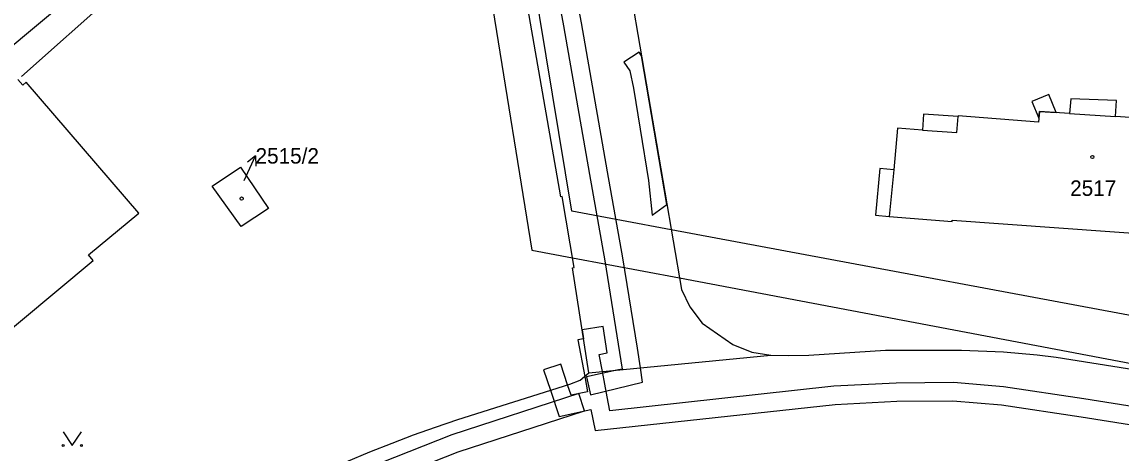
# Model space of a CAD drawing. Extents: x -756746 to -753363, y -1166406 to -1161727.
# Drawn here: x -756300.9 to -756180.3, y -1164870.8 to -1164823.5 of the extents above; entities that cross this region are included whole.
import ezdxf

# ---------------------------------------------------------------- set-up
doc = ezdxf.new("R2010")
doc.units = 0
for name, color, linetype in [('Hranice parcel', 7, 'Continuous'), ('Parcelní čísla', 7, 'Continuous'), ('Pop  PČ popisy', 7, 'Continuous'), ('Vnitřní kresba', 7, 'Continuous'), ('Věcná břemena k části', 7, 'Continuous'), ('Značky budov', 7, 'Continuous'), ('Značky kultur', 7, 'Continuous')]:
    doc.layers.add(name, color=color, linetype=linetype)

msp = doc.modelspace()

# ---------------------------------------------------------------- linework, layer by layer
at = {"layer": 'Hranice parcel'}
msp.add_line((-756238.72, -1164862.02), (-756218.77, -1164860.06), dxfattribs=at)
for points in [[(-756238.72, -1164862.02), (-756240.53, -1164850.49), (-756240.34, -1164850.46), (-756241.64, -1164842.65), (-756241.79, -1164842.67), (-756248.86, -1164802.2), (-756248.71, -1164802.18), (-756249.61, -1164796.85), (-756249.74, -1164796.87), (-756252.13, -1164782.9)], [(-756291.37, -1164817.22), (-756303.1, -1164827.05), (-756303.64, -1164826.42), (-756312.38, -1164833.62), (-756311.35, -1164834.86), (-756313.03, -1164836.28), (-756311.9, -1164837.62), (-756310.23, -1164836.23), (-756309.18, -1164837.5), (-756309.51, -1164837.76), (-756305.7, -1164842.37), (-756351.75, -1164880.77), (-756355.62, -1164876.37), (-756352.7, -1164870.7), (-756355.56, -1164869.26), (-756384.38, -1164854.76), (-756379.72, -1164845.72)], [(-756301.01, -1164829.47), (-756290.86, -1164820.43)], [(-756234.05, -1164820.75), (-756228.56, -1164852.87), (-756227.65, -1164854.78), (-756226.29, -1164856.54), (-756224.59, -1164857.72), (-756222.91, -1164858.91), (-756220.84, -1164859.75), (-756218.77, -1164860.06)], [(-756317.52, -1164870.02), (-756293.13, -1164849.67), (-756293.63, -1164849.07), (-756288.1, -1164844.47), (-756300.47, -1164830.1), (-756300.86, -1164830.44), (-756301.41, -1164829.81)], [(-756177.7, -1164834.08), (-756180.94, -1164833.86), (-756180.8, -1164832.1), (-756185.84, -1164831.93), (-756185.97, -1164833.54), (-756189.28, -1164833.32), (-756189.37, -1164834.5), (-756198.2, -1164833.78), (-756198.21, -1164833.88), (-756201.98, -1164833.62), (-756202.1, -1164835.36), (-756204.84, -1164835.16), (-756205.27, -1164839.71), (-756206.78, -1164839.56), (-756207.27, -1164844.69), (-756205.76, -1164844.83), (-756198.85, -1164845.38), (-756198.84, -1164845.24)], [(-756273.89, -1164843.97), (-756276.89, -1164845.93), (-756280.06, -1164841.53), (-756276.94, -1164839.43), (-756273.89, -1164843.97)], [(-756198.84, -1164845.24), (-756169.85, -1164847.35)], [(-756218.77, -1164860.06), (-756216.76, -1164860.12), (-756214.57, -1164860.06), (-756206.18, -1164859.53), (-756197.83, -1164859.53), (-756193.23, -1164859.71), (-756189.53, -1164860.03), (-756187.45, -1164860.29), (-756174.99, -1164862.26), (-756150.4, -1164866.43), (-756148.29, -1164866.2), (-756146.49, -1164865.1), (-756144.96, -1164863.65), (-756143.64, -1164861.81)], [(-756332.73, -1164925.42), (-756326.95, -1164918.66), (-756327.49, -1164913.36), (-756312.07, -1164897.62), (-756304.74, -1164890.5), (-756295.77, -1164884.5), (-756276.91, -1164872.6), (-756272.47, -1164875.04), (-756265.36, -1164871.78), (-756262.76, -1164870.7), (-756260.3, -1164869.73), (-756257.97, -1164868.82), (-756255.56, -1164867.96), (-756253.1, -1164867.15), (-756240.81, -1164863.24), (-756239.69, -1164862.83), (-756238.72, -1164862.02)]]:
    msp.add_lwpolyline(points, dxfattribs=at)
at = {"layer": 'Pop  PČ popisy'}
for p, q in [((-756276.57, -1164840.91), (-756275.3, -1164838.19)), ((-756275.3, -1164838.19), (-756276.18, -1164838.89)), ((-756275.3, -1164838.19), (-756275.27, -1164839.31))]:
    msp.add_line(p, q, dxfattribs=at)
at = {"layer": 'Vnitřní kresba'}
for p, q in [((-756185.97, -1164833.54), (-756180.94, -1164833.86)), ((-756198.35, -1164835.63), (-756198.21, -1164833.88)), ((-756202.1, -1164835.36), (-756198.35, -1164835.63)), ((-756205.27, -1164839.71), (-756205.76, -1164844.83))]:
    msp.add_line(p, q, dxfattribs=at)
at = {"layer": 'Věcná břemena k části'}
for points in [[(-756095.94, -1164871.55), (-756127.96, -1164865.83), (-756143.64, -1164861.81), (-756160.55, -1164859.22), (-756159.85, -1164855.47), (-756167.43, -1164854.05), (-756168.13, -1164857.8), (-756229.68, -1164846.3), (-756240.6, -1164844.26), (-756254.73, -1164758.72)], [(-756253.54, -1164795.51), (-756244.97, -1164848.53), (-756240.52, -1164849.37), (-756228.78, -1164851.59), (-756150.4, -1164866.43), (-756150.83, -1164870.29), (-756145.28, -1164870.91), (-756144.65, -1164867.43), (-756128.99, -1164870.15), (-756058.35, -1164882.44), (-756057.53, -1164878.34), (-756044.49, -1164880.63), (-756024.08, -1164884.15), (-756024.66, -1164887.64), (-756015.95, -1164889.08), (-756015.38, -1164885.65), (-755998.45, -1164889.1), (-755940.14, -1164903.47), (-755898.3, -1164910.96)], [(-756243.64, -1164812.55), (-756241.52, -1164823.91), (-756238.66, -1164840.24), (-756236.96, -1164849.73), (-756235.07, -1164861.59), (-756235.64, -1164861.72), (-756238.97, -1164862.46), (-756238.53, -1164864.42), (-756232.83, -1164863.03), (-756233.06, -1164861.46), (-756233.38, -1164859.3), (-756234.98, -1164849.39), (-756236.68, -1164839.96), (-756239.54, -1164823.59), (-756241.66, -1164812.23)], [(-756236.73, -1164859.81), (-756237.17, -1164856.92), (-756239.46, -1164857.28), (-756239.31, -1164858.27), (-756239.93, -1164858.38), (-756239.18, -1164862.4), (-756238.86, -1164864.08), (-756240.66, -1164864.47), (-756241.05, -1164863.32), (-756241.8, -1164861.06), (-756243.69, -1164861.69), (-756242.95, -1164863.92), (-756242, -1164866.81), (-756238.49, -1164866.05), (-756238.05, -1164868.35), (-756211.68, -1164865.47), (-756204.92, -1164865.13), (-756198.79, -1164865.08), (-756193.45, -1164865.53), (-756184.7, -1164866.83), (-756162.56, -1164870.37)], [(-756163.25, -1164868.23), (-756184.4, -1164864.85), (-756193.21, -1164863.55), (-756198.71, -1164863.08), (-756204.98, -1164863.13), (-756211.84, -1164863.47), (-756236.43, -1164866.17), (-756236.72, -1164864.66), (-756237.24, -1164861.87), (-756237.59, -1164859.98), (-756236.73, -1164859.81)], [(-756311.02, -1164906.32), (-756299.51, -1164896.24), (-756289.57, -1164888.76), (-756275.83, -1164880.37), (-756265.58, -1164875.62), (-756253.08, -1164870.69), (-756239.22, -1164866.18), (-756239.84, -1164864.28), (-756253.76, -1164868.81), (-756266.36, -1164873.78), (-756276.77, -1164878.61), (-756290.69, -1164887.1), (-756300.77, -1164894.68), (-756312.38, -1164904.86)]]:
    msp.add_lwpolyline(points, dxfattribs=at)
for points in [[(-756232.17, -1164840.9), (-756231.76, -1164844.69), (-756230.15, -1164843.54), (-756232.95, -1164827.21), (-756233.21, -1164826.81), (-756234.88, -1164827.92), (-756234.24, -1164828.87), (-756233.81, -1164830.75), (-756233.11, -1164835.26)], [(-756188.24, -1164831.46), (-756190.09, -1164832.23), (-756189.34, -1164834.05), (-756189.28, -1164833.32), (-756187.42, -1164833.44)]]:
    msp.add_lwpolyline(points, close=True, dxfattribs=at)
at = {"layer": 'Značky budov'}
for centre in [(-756183.46, -1164838.31), (-756276.83, -1164842.88)]:
    msp.add_circle(centre, 0.175, dxfattribs=at)
at = {"layer": 'Značky kultur'}
msp.add_lwpolyline([(-756296.42, -1164868.48), (-756295.42, -1164869.98), (-756294.42, -1164868.48)], dxfattribs=at)
for centre in [(-756296.42, -1164869.98), (-756294.42, -1164869.98)]:
    msp.add_circle(centre, 0.1, dxfattribs=at)

# ---------------------------------------------------------------- texts
at = {"layer": 'Parcelní čísla'}
for s, p in [('2515/2', (-756275.3, -1164839.04)), ('2517', (-756185.9, -1164842.58))]:
    msp.add_text(s, height=1.7, dxfattribs=at).set_placement(p)

doc.saveas('drawing.dxf')
